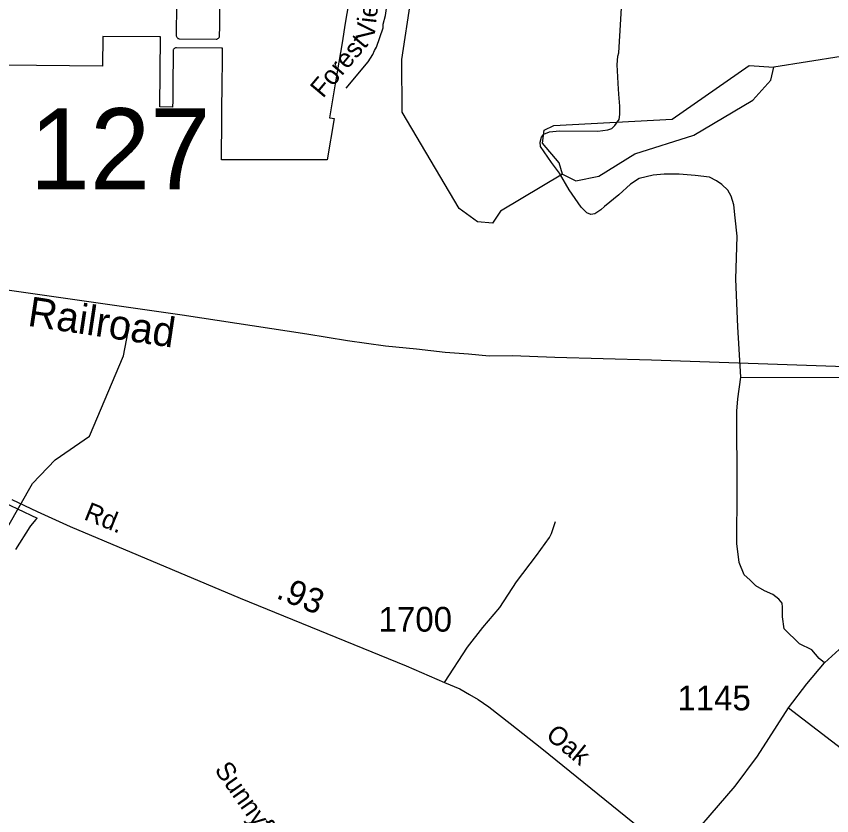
# Model space of a CAD drawing. Extents: x 2220236 to 2384410, y 720751 to 894131.
# Drawn here: x 2314103 to 2318228, y 805482 to 809525 of the extents above; entities that cross this region are included whole.
import ezdxf

# ---------------------------------------------------------------- set-up
doc = ezdxf.new("R2010")
doc.units = 0
for name, color, linetype in [('Exist Boundary Political City Limit New', 7, 'Continuous'), ('Exist Hydrographic Misc Water Feature', 7, 'Continuous'), ('Exist Hydrographic Pond Under 1500 Sq Ft', 7, 'Continuous'), ('Exist Railroad Mainline', 7, 'Continuous'), ('Exist Railroad Mainline Label', 7, 'Continuous'), ('Exist Road Non-System Type 51', 7, 'Continuous'), ('Exist Road Non-System Type 51 Label', 7, 'Continuous'), ('Exist Road Secondary Mileage Hundredths English Label', 7, 'Continuous'), ('Exist Road Secondary Structure Standard Bridge Number Label', 7, 'Continuous'), ('Exist Road Secondary Type 51 Attributed', 7, 'Continuous'), ('Exist Road Secondary Type 51 Label', 7, 'Continuous'), ('Exist Road Secondary Type 51 Number Label', 7, 'Continuous'), ('Map Preparation Boundary City Limit Buffer Line', 7, 'Continuous')]:
    doc.layers.add(name, color=color, linetype=linetype)

msp = doc.modelspace()

# ---------------------------------------------------------------- linework, layer by layer
at = {"layer": 'Exist Boundary Political City Limit New'}
for points in [[(2314914.2, 809697.1), (2314912, 809445.2), (2314912, 809434.2), (2314911.8, 809429.2), (2314912.2, 809426), (2314913, 809423.1), (2314914.2, 809420.2), (2314916, 809417.8), (2314918, 809415.6), (2314920.5, 809413.9), (2314923.2, 809412.6), (2314926.2, 809411.8), (2314927, 809411.7), (2314929.2, 809411.5), (2315113.8, 809409.9), (2315117, 809410.2), (2315120, 809411), (2315122.8, 809412.3), (2315125.2, 809414.1), (2315127.2, 809416.2), (2315129, 809418.7), (2315130.2, 809421.4), (2315131, 809424.4), (2315131.5, 809427.3), (2315131.8, 809472.2), (2315133.8, 809695.2)], [(2315784, 809588.6), (2315767.5, 809490), (2315751, 809391.4), (2315734.2, 809292.8), (2315717.8, 809194.2), (2315687.2, 809011.9), (2315701.2, 809009.6), (2315711.8, 809007.8), (2315676.2, 808798.9), (2315141.5, 808798.9), (2315145, 809221.4), (2315145.5, 809260.5), (2315146.2, 809364.7), (2315140.8, 809364.8), (2314913.8, 809366.6), (2314910.5, 809366.4), (2314907.8, 809365.6), (2314905, 809364.3), (2314902.5, 809362.6), (2314900.2, 809360.4), (2314898.5, 809357.9), (2314897.2, 809355.1), (2314896.5, 809352.2), (2314896.2, 809349.3), (2314894.5, 809168.6), (2314894, 809116.1), (2314894, 809098.6), (2314893.8, 809066.2), (2314828.8, 809066.8), (2314831.8, 809420.8), (2314827.8, 809420.8), (2314540.5, 809423.4), (2314539.2, 809273.4), (2313704.2, 809280.8)], [(2314038.5, 807068), (2314109, 807034.1), (2314209, 806987.3), (2314202, 806979.6), (2314174.8, 806948.8), (2314170.8, 806942.7), (2314098, 806828.6)]]:
    msp.add_lwpolyline(points, dxfattribs=at)
at = {"layer": 'Exist Hydrographic Misc Water Feature'}
for points in [[(2316866.7, 808726.2), (2316552.8, 808539.4), (2316511.8, 808478.7), (2316436.7, 808485.4), (2316343.6, 808553.8), (2316055.7, 809040.9), (2316052.6, 809306.7), (2316099.6, 809607.3)], [(2319266.7, 807084.9), (2319123.7, 807243.1), (2319120.7, 807541.6), (2318885.7, 807679.7), (2318851.8, 807763.6), (2318822.7, 808080.8), (2318703.8, 808286), (2318702.8, 808427.1), (2318891.8, 808680.9), (2318915.8, 808763.9), (2318897.8, 808881.4), (2318854.7, 808945.4), (2318544.7, 809168.9), (2318276.7, 809322.1), (2317935.7, 809268.8)], [(2313289.5, 802895.7), (2313310.6, 803280.6), (2313284.6, 803381.2), (2313288.5, 803706.3), (2313337.5, 803829.7), (2313408.7, 804223.2), (2313454.6, 805304.9), (2313586.7, 805500.6), (2313634.6, 805624), (2313647.6, 806024.9), (2313939.6, 806735.9), (2314184.6, 807162.7), (2314299.6, 807282.3), (2314473.7, 807400.9), (2314644.7, 807808.3), (2314675.7, 807967.1)]]:
    msp.add_lwpolyline(points, dxfattribs=at)
at = {"layer": 'Exist Hydrographic Pond Under 1500 Sq Ft'}
for points in [[(2316822.6, 808973.8), (2317421.8, 809004.9), (2317810.8, 809276.8), (2317935.7, 809268.8)], [(2316866.7, 808726.2), (2316933.8, 808692.9), (2317049.6, 808717.3), (2317231.7, 808829.8), (2317530.7, 808924), (2317828.6, 809100.3), (2317919.7, 809202.4), (2317935.7, 809268.8)], [(2316866.7, 808726.2), (2316849.7, 808784.5), (2316764.6, 808882.9), (2316772.8, 808948.8), (2316822.6, 808973.8)]]:
    msp.add_lwpolyline(points, dxfattribs=at)
at = {"layer": 'Exist Railroad Mainline'}
msp.add_lwpolyline([(2312056.4, 808445.5), (2312579.2, 808361), (2313532.2, 808223.5), (2314032.9, 808144.9), (2314941.7, 808014.6), (2315572.6, 807919.5), (2315778.9, 807885.7), (2315971.1, 807857.7), (2316127.1, 807843.5), (2316273.2, 807827.1), (2316391.2, 807818.3), (2316495.3, 807807.5), (2316613.3, 807808.8), (2316827.2, 807801.1), (2317317.1, 807788.3), (2318345.2, 807751.5), (2319665, 807707.7), (2320578.7, 807687.5), (2321488.8, 807653.4), (2322722.5, 807614.6)], dxfattribs=at)
at = {"layer": 'Exist Road Non-System Type 51'}
for points in [[(2315771.2, 809161), (2315883.6, 809294.2), (2315907.2, 809332.4), (2315915, 809352.5), (2315924.8, 809368.5), (2315959.8, 809467), (2315959.6, 809485), (2315971, 809529.1), (2315980.3, 809601.1), (2316006, 809825.4), (2316017.5, 809888.2), (2316016.9, 809909.5), (2316020.8, 809946.1)], [(2317768.5, 807699.7), (2317753, 807954.8), (2317743.1, 808196.3), (2317749.7, 808413), (2317739.8, 808505.6), (2317733.2, 808571.7), (2317719.9, 808614.7), (2317703.4, 808646.1), (2317672, 808674.3), (2317645.6, 808692.5), (2317610.8, 808712.3), (2317538.1, 808720.6), (2317457.1, 808727.2), (2317381.1, 808727.2), (2317324.9, 808722.2), (2317253.8, 808705.7), (2317210.9, 808675.9), (2317151.4, 808623), (2317078.6, 808563.5), (2317060.5, 808546.9), (2317030.7, 808525.4), (2317009.2, 808522.1), (2316989.4, 808532), (2316961.3, 808560.1), (2316900.1, 808647.8), (2316850.5, 808732.2), (2316810.9, 808785.1), (2316754.7, 808866.1), (2316753, 808889.3), (2316759.6, 808914.1), (2316771.2, 808929), (2316801, 808940.5), (2316850.5, 808945.5), (2317045.6, 808943.8), (2317095.2, 808950.5), (2317116.6, 808957.1), (2317131.5, 808973.6), (2317153, 809003.4), (2317156.3, 809028.2), (2317156.3, 809071.2), (2317151.4, 809130.7), (2317148.1, 809185.3), (2317146.4, 809218.4), (2317143.2, 809279.9), (2317146.8, 809323.8), (2317150.5, 809339.8), (2317173.7, 809712.1)], [(2318192.4, 806255), (2318164.3, 806276.5), (2318128, 806321.2), (2318066.2, 806351), (2317988.3, 806426.2), (2317980, 806487.4), (2317980, 806537), (2317978.4, 806556.8), (2317960.2, 806576.7), (2317930.4, 806599.8), (2317887.5, 806619.7), (2317844.5, 806644.5), (2317814.7, 806674.3), (2317785.8, 806699.9), (2317760.2, 806761.9), (2317748.6, 806857.8), (2317749.5, 807131.6), (2317747.8, 807528.5), (2317752.8, 807589.7), (2317768.5, 807699.7)], [(2317768.5, 807699.7), (2318461.5, 807698.8), (2318499.7, 807689.2), (2318525.9, 807673.3), (2318586.8, 807586.1), (2318666.1, 807467.1), (2318702.8, 807389.6), (2318717, 807371.5), (2318741.4, 807347.9), (2318795.7, 807300.5), (2318831.9, 807281), (2318950.6, 807210.2), (2318974.9, 807190.4), (2319003.2, 807156.7), (2319017.5, 807130.9), (2319021.5, 807115.1), (2319030.1, 807061.2), (2319040.2, 806883.4), (2319038.7, 806809.1), (2319027.1, 806693.3)], [(2316269.3, 806154.9), (2316385.9, 806334.4), (2316463.6, 806433.6), (2316549, 806534.7), (2316633.5, 806665.4), (2316734.6, 806797.5), (2316799.9, 806889.3), (2316810.8, 806909.3), (2316831.3, 806970.3)], [(2318009.8, 806027.6), (2318495.7, 805655.5), (2318811.4, 805410.7), (2319047.8, 805228.8), (2319115.5, 805177.5), (2319148.6, 805154.3), (2319158.5, 805152.7), (2319170.1, 805164.3), (2319192.2, 805189.6), (2319229.6, 805223.8), (2319254.4, 805243.7), (2319297.3, 805251.9)]]:
    msp.add_lwpolyline(points, dxfattribs=at)
at = {"layer": 'Exist Road Secondary Type 51 Attributed'}
for points in [[(2314079.6, 807080.9), (2314208, 807021.1), (2314375, 806944.4), (2315234.7, 806581.6), (2316075.1, 806240.1), (2316269.3, 806154.9), (2316347, 806123.5), (2316396.6, 806095.4), (2316439.6, 806068.9), (2316494.1, 806032.6), (2316601.6, 805948.2), (2316761.1, 805821.7), (2317434.6, 805276.7)], [(2317434.6, 805276.7), (2317740.1, 805631.9), (2317852.5, 805783.1), (2318009.8, 806027.6), (2318102.5, 806149.6), (2318192.4, 806255), (2318285, 806339.4), (2318393.2, 806416.3), (2318482.5, 806467.5), (2318707.7, 806565.9), (2318749.4, 806582.4), (2318926.3, 806648.6), (2319027.1, 806693.3), (2319221, 806781.3), (2319248.9, 806793.7), (2319304.7, 806814.1), (2319418.1, 806869.4), (2319485.8, 806915.7), (2319578.8, 806979.7)]]:
    msp.add_lwpolyline(points, dxfattribs=at)
at = {"layer": 'Map Preparation Boundary City Limit Buffer Line'}
for points in [[(2314914.2, 809697.1), (2314912, 809445.2), (2314912, 809434.2), (2314911.8, 809429.2), (2314912.2, 809426), (2314913, 809423.1), (2314914.2, 809420.2), (2314916, 809417.8), (2314918, 809415.6), (2314920.5, 809413.9), (2314923.2, 809412.6), (2314926.2, 809411.8), (2314927, 809411.7), (2314929.2, 809411.5), (2315113.8, 809409.9), (2315117, 809410.2), (2315120, 809411), (2315122.8, 809412.3), (2315125.2, 809414.1), (2315127.2, 809416.2), (2315129, 809418.7), (2315130.2, 809421.4), (2315131, 809424.4), (2315131.5, 809427.3), (2315131.8, 809472.2), (2315133.8, 809695.2)], [(2315784, 809588.6), (2315767.5, 809490), (2315751, 809391.4), (2315734.2, 809292.8), (2315717.8, 809194.2), (2315687.2, 809011.9), (2315701.2, 809009.6), (2315711.8, 809007.8), (2315676.2, 808798.9), (2315141.5, 808798.9), (2315145, 809221.4), (2315145.5, 809260.5), (2315146.2, 809364.7), (2315140.8, 809364.8), (2314913.8, 809366.6), (2314910.5, 809366.4), (2314907.8, 809365.6), (2314905, 809364.3), (2314902.5, 809362.6), (2314900.2, 809360.4), (2314898.5, 809357.9), (2314897.2, 809355.1), (2314896.5, 809352.2), (2314896.2, 809349.3), (2314894.5, 809168.6), (2314894, 809116.1), (2314894, 809098.6), (2314893.8, 809066.2), (2314828.8, 809066.8), (2314831.8, 809420.8), (2314827.8, 809420.8), (2314540.5, 809423.4), (2314539.2, 809273.4), (2313704.2, 809280.8)], [(2314038.5, 807068), (2314109, 807034.1), (2314209, 806987.3), (2314202, 806979.6), (2314174.8, 806948.8), (2314170.8, 806942.7), (2314098, 806828.6)]]:
    msp.add_lwpolyline(points, dxfattribs=at)

# ---------------------------------------------------------------- texts
at = {"layer": 'Exist Railroad Mainline Label'}
msp.add_text('Railroad', height=150, rotation=351.4278, dxfattribs=at).set_placement((2314155.6, 807960.5))
at = {"layer": 'Exist Road Non-System Type 51 Label'}
for s, rotation, p in [('View', 83.464, (2315913.6, 809403.4)), ('Forest', 49.8417, (2315654.1, 809107.6))]:
    msp.add_text(s, height=95, rotation=rotation, dxfattribs=at).set_placement(p)
at = {"layer": 'Exist Road Secondary Mileage Hundredths English Label'}
msp.add_text('.93', height=125, rotation=337.9802, dxfattribs=at).set_placement((2315412.3, 806584.1))
at = {"layer": 'Exist Road Secondary Structure Standard Bridge Number Label'}
msp.add_text('127', height=410.1, dxfattribs=at).set_placement((2314170.6, 808650))
at = {"layer": 'Exist Road Secondary Type 51 Label'}
for s, rotation, p in [('Rd.', 337.9557, (2314440, 806982.3)), ('Oak', 320.4672, (2316776.6, 805879.1)), ('Sunnyfield', 305.1029, (2315102.7, 805713.8))]:
    msp.add_text(s, height=95, rotation=rotation, dxfattribs=at).set_placement(p)
at = {"layer": 'Exist Road Secondary Type 51 Number Label'}
for s, p in [('1700', (2315935.7, 806412.8)), ('1145', (2317447.3, 806014.7))]:
    msp.add_text(s, height=125, dxfattribs=at).set_placement(p)

doc.saveas('drawing.dxf')
